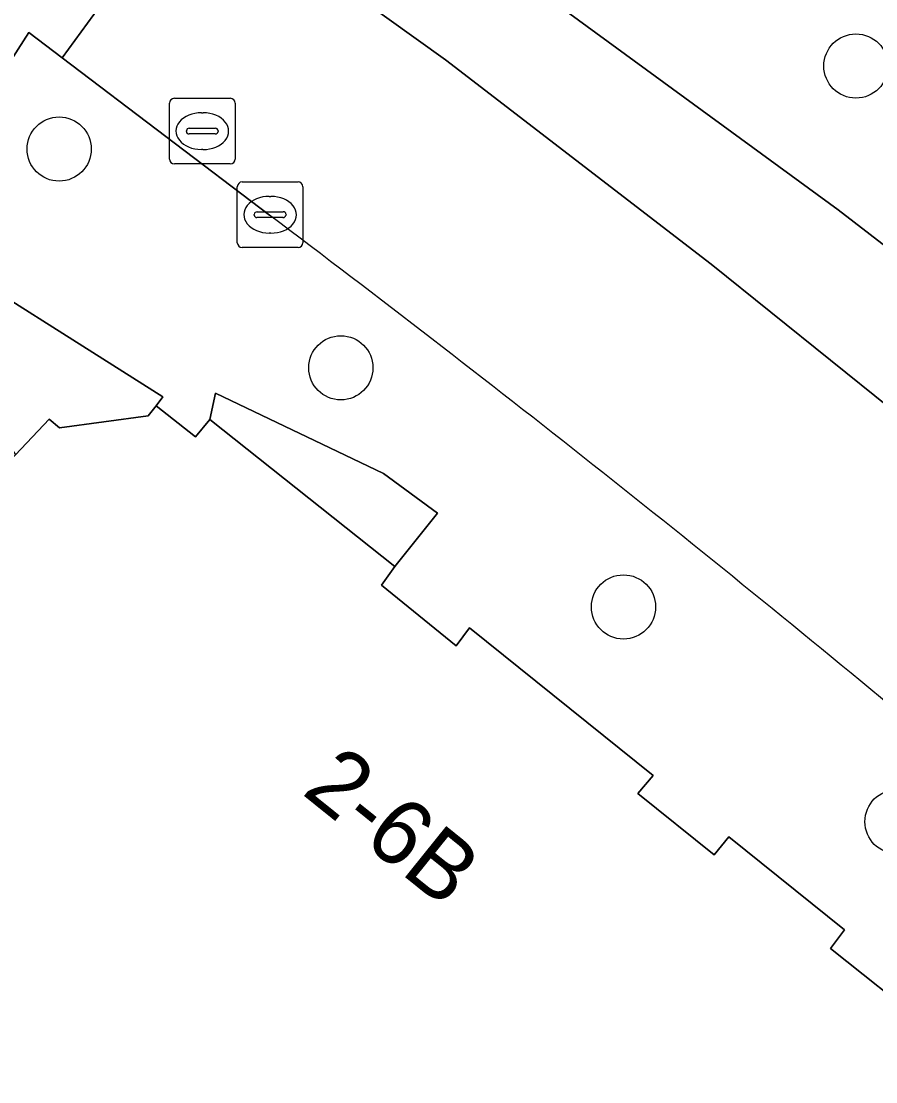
# Model space of a CAD drawing. Extents: x 160663 to 161506, y 382245 to 383291.
# Drawn here: x 161145.28 to 161158.3, y 383110.57 to 383126.73 of the extents above; entities that cross this region are included whole.
import ezdxf

# ---------------------------------------------------------------- set-up
doc = ezdxf.new("R2010")
doc.units = 0
for name, color, linetype in [('IMGEO_Boom', 7, 'Continuous'), ('IMGEO_Groenvoorziening', 7, 'Continuous'), ('IMGEO_Kolk', 7, 'Continuous'), ('IMGEO_Pand', 7, 'Continuous'), ('IMGEO_Pand_nummerreeks', 7, 'Continuous'), ('IMGEO_Rijbaan_lokaal_open', 7, 'Continuous'), ('IMGEO_Rioolput', 7, 'Continuous'), ('IMGEO_Voetpad_open', 7, 'Continuous'), ('IMGEO_Woonerf_open', 7, 'Continuous')]:
    doc.layers.add(name, color=color, linetype=linetype)

msp = doc.modelspace()

# ---------------------------------------------------------------- linework, layer by layer
at = {"layer": 'IMGEO_Boom'}
for centre in [(161157.994, 383126.048), (161145.857, 383124.783), (161150.148, 383121.45), (161154.453, 383117.806), (161158.62, 383114.534)]:
    msp.add_circle(centre, 0.489, dxfattribs=at)
at = {"layer": 'IMGEO_Groenvoorziening'}
msp.add_lwpolyline([(161154.752, 383130.355), (161152.279, 383127.837), (161157.724, 383123.856), (161160.782, 383121.498), (161164.463, 383118.293), (161164.97, 383117.803), (161166.651, 383116.329), (161167.137, 383117.437), (161168.293, 383120.07), (161168.486, 383120.509), (161168.557, 383120.765), (161168.586, 383121.021)], dxfattribs=at)
at = {"layer": 'IMGEO_Kolk'}
for p, q in [((161148.645, 383124.282), (161149.497, 383124.282)), ((161148.57, 383123.356), (161148.57, 383124.208)), ((161149.571, 383124.208), (161149.571, 383123.356)), ((161149.058, 383124.062), (161149.083, 383124.062)), ((161148.829, 383123.776), (161148.829, 383123.788)), ((161148.872, 383123.825), (161149.27, 383123.825)), ((161149.313, 383123.788), (161149.313, 383123.776)), ((161149.267, 383123.739), (161148.869, 383123.739)), ((161149.081, 383123.502), (161149.056, 383123.502)), ((161149.497, 383123.282), (161148.645, 383123.282))]:
    msp.add_line(p, q, dxfattribs=at)
for points in [[(161148.645, 383124.282), (161149.497, 383124.282)], [(161148.57, 383123.356), (161148.57, 383124.208)], [(161149.571, 383124.208), (161149.571, 383123.356)], [(161149.497, 383123.282), (161148.645, 383123.282)]]:
    msp.add_lwpolyline(points, dxfattribs=at)
for centre, radius, start, end in [((161148.647, 383124.206), 0.0765, 91.552, 178.448), ((161148.647, 383124.206), 0.0765, 91.552, 178.448), ((161149.495, 383124.206), 0.0765, 1.552, 88.448), ((161149.495, 383124.206), 0.0765, 1.552, 88.448), ((161148.869, 383123.785), 0.0403, 85.8775, 175.7526), ((161148.866, 383123.775), 0.0366, 178.938, 274.7102), ((161149.27, 383123.782), 0.043, 264.8664, 352.4533), ((161149.274, 383123.787), 0.0386, 1.7309, 96.639), ((161148.647, 383123.358), 0.0765, 181.552, 268.448), ((161148.647, 383123.358), 0.0765, 181.552, 268.448), ((161149.495, 383123.358), 0.0765, 271.552, 358.448), ((161149.495, 383123.358), 0.0765, 271.552, 358.448)]:
    msp.add_arc(centre, radius, start, end, dxfattribs=at)
for centre, major_axis, ratio, start_param, end_param in [((161149.057, 383123.782), (-0.387, 0.002), 0.722429, 4.712389, 7.853982), ((161149.082, 383123.782), (-0.39, 0.002), 0.717154, 1.570796, 4.712389)]:
    msp.add_ellipse(centre, major_axis=major_axis, ratio=ratio, start_param=start_param, end_param=end_param, dxfattribs=at)
at = {"layer": 'IMGEO_Pand'}
msp.add_lwpolyline([(161159.074, 383111.431), (161157.606, 383112.6), (161157.818, 383112.888), (161156.057, 383114.302), (161155.836, 383114.029), (161154.673, 383114.965), (161154.903, 383115.237), (161152.108, 383117.487), (161151.906, 383117.212), (161150.769, 383118.138), (161150.969, 383118.422), (161148.152, 383120.662), (161147.933, 383120.396), (161147.336, 383120.872), (161147.212, 383120.72), (161145.865, 383120.533), (161145.703, 383120.667), (161145.191, 383120.123), (161143.253, 383118.061), (161138.387, 383112.885), (161136.38, 383110.75), (161136.042, 383110.391)], dxfattribs=at)
at = {"layer": 'IMGEO_Rijbaan_lokaal_open'}
msp.add_lwpolyline([(161169.625, 383111.191), (161167.997, 383112.702), (161164.265, 383116.017), (161159.426, 383120.105), (161155.788, 383123.03), (161151.741, 383126.144), (161149.992, 383127.403), (161147.93, 383128.951), (161145.902, 383126.174), (161149.062, 383123.775)], dxfattribs=at)
msp.add_arc((160995.543, 382919.821), 255.275, 50.2378, 53.03084, dxfattribs=at)
at = {"layer": 'IMGEO_Rioolput'}
for p, q in [((161147.612, 383125.556), (161148.464, 383125.556)), ((161147.537, 383124.63), (161147.537, 383125.482)), ((161148.538, 383125.482), (161148.538, 383124.63)), ((161148.025, 383125.336), (161148.05, 383125.336)), ((161147.796, 383125.05), (161147.796, 383125.062)), ((161147.839, 383125.099), (161148.237, 383125.099)), ((161148.28, 383125.062), (161148.28, 383125.05)), ((161148.234, 383125.013), (161147.836, 383125.013)), ((161148.048, 383124.776), (161148.023, 383124.776)), ((161148.464, 383124.556), (161147.612, 383124.556))]:
    msp.add_line(p, q, dxfattribs=at)
for points in [[(161147.612, 383125.556), (161148.464, 383125.556)], [(161147.537, 383124.63), (161147.537, 383125.482)], [(161148.538, 383125.482), (161148.538, 383124.63)], [(161148.464, 383124.556), (161147.612, 383124.556)]]:
    msp.add_lwpolyline(points, dxfattribs=at)
for centre, radius, start, end in [((161147.614, 383125.48), 0.0765, 91.552, 178.448), ((161147.614, 383125.48), 0.0765, 91.552, 178.448), ((161148.462, 383125.48), 0.0765, 1.552, 88.448), ((161148.462, 383125.48), 0.0765, 1.552, 88.448), ((161147.836, 383125.059), 0.0403, 85.8775, 175.7526), ((161148.241, 383125.061), 0.0386, 1.7309, 96.639), ((161147.833, 383125.049), 0.0366, 178.938, 274.7102), ((161148.237, 383125.056), 0.043, 264.8664, 352.4533), ((161147.614, 383124.632), 0.0765, 181.552, 268.448), ((161147.614, 383124.632), 0.0765, 181.552, 268.448), ((161148.462, 383124.632), 0.0765, 271.552, 358.448), ((161148.462, 383124.632), 0.0765, 271.552, 358.448)]:
    msp.add_arc(centre, radius, start, end, dxfattribs=at)
for centre, major_axis, ratio, start_param, end_param in [((161148.024, 383125.056), (-0.387, 0.002), 0.722429, 4.712389, 7.853982), ((161148.049, 383125.056), (-0.39, 0.002), 0.717154, 1.570796, 4.712389)]:
    msp.add_ellipse(centre, major_axis=major_axis, ratio=ratio, start_param=start_param, end_param=end_param, dxfattribs=at)
at = {"layer": 'IMGEO_Voetpad_open'}
for points in [[(161160.782, 383121.498), (161157.724, 383123.856), (161152.279, 383127.837), (161150.195, 383129.36), (161148.063, 383130.922), (161146.791, 383130.012), (161147.492, 383129.465), (161147.405, 383129.345), (161147.93, 383128.951), (161149.992, 383127.403), (161151.741, 383126.144), (161155.788, 383123.03), (161159.426, 383120.105)], [(161149.062, 383123.775), (161145.902, 383126.174), (161145.396, 383126.558), (161144.392, 383124.992), (161143.565, 383123.455), (161147.439, 383121.008), (161147.336, 383120.872), (161147.933, 383120.396), (161148.152, 383120.662), (161148.237, 383121.062), (161150.798, 383119.84), (161151.618, 383119.236), (161150.969, 383118.422), (161150.769, 383118.138), (161151.906, 383117.212), (161152.108, 383117.487), (161154.903, 383115.237), (161154.673, 383114.965), (161155.836, 383114.029), (161156.057, 383114.302), (161157.818, 383112.888), (161157.606, 383112.6), (161159.074, 383111.431)]]:
    msp.add_lwpolyline(points, dxfattribs=at)
for points in [[(161147.336, 383120.872), (161147.439, 383121.008), (161143.565, 383123.455), (161137.536, 383113.57), (161138.387, 383112.885), (161143.253, 383118.061), (161142.181, 383119.018), (161143.352, 383120.082), (161144.667, 383120.963), (161145.191, 383120.123), (161145.703, 383120.667), (161145.865, 383120.533), (161147.212, 383120.72)], [(161150.969, 383118.422), (161151.618, 383119.236), (161150.798, 383119.84), (161148.237, 383121.062), (161148.152, 383120.662)]]:
    msp.add_lwpolyline(points, close=True, dxfattribs=at)
msp.add_arc((160995.543, 382919.821), 255.275, 50.2378, 53.03084, dxfattribs=at)
at = {"layer": 'IMGEO_Woonerf_open'}
msp.add_lwpolyline([(161133.469, 383127.948), (161133.773, 383126.361), (161135.448, 383125.333), (161127.679, 383113.208), (161127.839, 383112.186), (161126.716, 383110.439), (161121.278, 383101.982), (161122.257, 383102.231), (161124.53, 383100.761), (161124.699, 383099.854), (161130.179, 383108.315), (161129.967, 383109.115), (161137.681, 383120.657), (161139.128, 383122.904), (161141.184, 383123.375), (161143.502, 383124.543), (161144.392, 383124.992), (161145.396, 383126.558), (161145.902, 383126.174), (161147.93, 383128.951)], dxfattribs=at)

# ---------------------------------------------------------------- texts
at = {"layer": 'IMGEO_Pand_nummerreeks'}
msp.add_text('2-6B', height=1, rotation=321.1939, dxfattribs=at).set_placement((161149.535, 383114.968))

doc.saveas('drawing.dxf')
